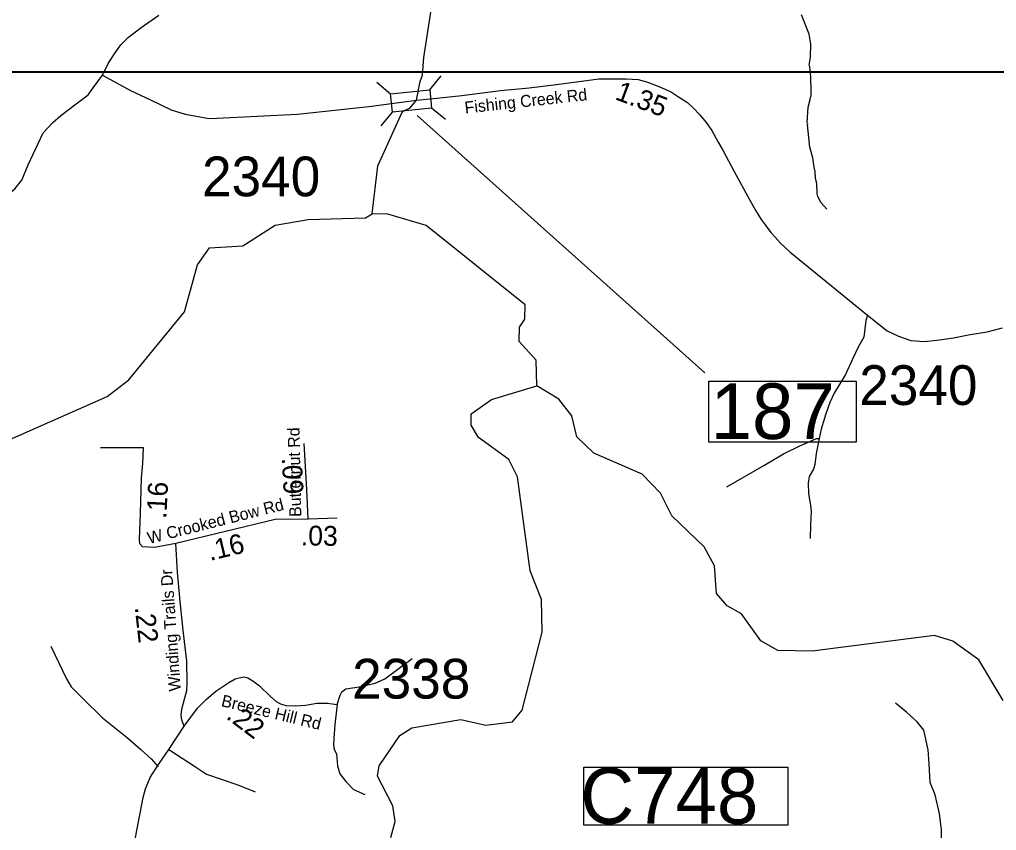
# Model space of a CAD drawing. Extents: x 1248089 to 1457196, y 820910 to 988753.
# Drawn here: x 1380303 to 1386450, y 879607 to 884707 of the extents above; entities that cross this region are included whole.
import ezdxf

# ---------------------------------------------------------------- set-up
doc = ezdxf.new("R2010")
doc.units = 0
for name, color, linetype in [('Exist Hydrographic Creek Single Shore', 7, 'Continuous'), ('Exist Hydrographic Misc Water Feature', 7, 'Continuous'), ('Exist Road Non-System Type 51', 7, 'Continuous'), ('Exist Road Secondary Structure Standard Bridge CELL', 7, 'Continuous'), ('Exist Road Secondary Structure Standard Bridge Number Label', 7, 'Continuous'), ('Exist Road Secondary Type 41 Attributed', 7, 'Continuous'), ('Exist Road Secondary Type 51 Attributed', 7, 'Continuous'), ('Exist Road Secondary Type 51 Label', 7, 'Continuous'), ('Map Preparation Inset Cut Line', 7, 'Continuous'), ('Prop GRAU CAT1 Cell', 7, 'Continuous'), ('Prop Guardrail Anchor Unit CELL', 7, 'Continuous'), ('Prop Lane Lines', 7, 'Continuous')]:
    doc.layers.add(name, color=color, linetype=linetype)

msp = doc.modelspace()

# ---------------------------------------------------------------- linework, layer by layer
at = {"layer": 'Exist Hydrographic Creek Single Shore'}
for points in [[(1382846.9, 884469.3), (1382897.7, 884793.4)], [(1382799.8, 884199.4), (1382823.5, 884318.1), (1382837.4, 884357.8), (1382846.9, 884469.3)], [(1382520.7, 883484.5), (1382558.1, 883786.3), (1382712.5, 884128.2), (1382760.7, 884152.1), (1382799.8, 884199.4)], [(1383557.8, 882403.3), (1383552.7, 882564.3), (1383446.7, 882681.2), (1383447.8, 882773.2), (1383482.7, 882821.7), (1383484.7, 882913.6), (1382860.7, 883411.9), (1382620.7, 883482.5), (1382520.7, 883484.5)], [(1382639.7, 879562.4), (1382666.7, 879663.6), (1382651.7, 879762.4), (1382555.7, 879948.1), (1382565.7, 880013.6), (1382694.7, 880204.7), (1382770.7, 880252.4), (1383079.7, 880305.3), (1383237.7, 880269.3), (1383404.7, 880288.9), (1383464.8, 880363.2), (1383591.7, 880853.1), (1383587.7, 881060), (1383516.8, 881238.7), (1383436.7, 881831.2), (1383380.7, 881940.7), (1383191.7, 882079.1), (1383143.7, 882155.5), (1383144.7, 882227.8), (1383271.7, 882317.1), (1383557.8, 882403.3)]]:
    msp.add_lwpolyline(points, dxfattribs=at)
at = {"layer": 'Exist Hydrographic Misc Water Feature'}
for points in [[(1385381.6, 883514), (1385346.5, 883554.7), (1385325.4, 883595.2), (1385321.7, 883611.3), (1385319.2, 883675.3), (1385311.8, 883707.4), (1385312.2, 883723.4), (1385308.4, 883731.5), (1385308.9, 883755.5), (1385305, 883763.6), (1385294.7, 883837.7), (1385276.1, 883904.1), (1385261.1, 884044.4), (1385263.3, 884052.3), (1385259.5, 884060.4), (1385265.6, 884156.2), (1385278.6, 884203.8), (1385279, 884219.8), (1385283.2, 884227.7), (1385284.5, 884291.7), (1385280.9, 884307.8), (1385281.7, 884347.7), (1385275.2, 884411.9), (1385271.3, 884419.9), (1385280.4, 884471.6), (1385282.2, 884551.6), (1385271.6, 884615.8), (1385222.2, 884736.8)], [(1380015, 881692.1), (1380015.6, 881703), (1380120.7, 881940.6), (1380222.7, 882056.8), (1380853.6, 882336.1), (1380989.7, 882441.8), (1381340.6, 882868), (1381421.6, 883165.2), (1381498.6, 883272), (1381707.7, 883284.2), (1381910.7, 883414.7), (1382119.6, 883449.9), (1382478.7, 883459.1), (1382520.7, 883484.5)], [(1386492.8, 880423.7), (1386339.8, 880679.6), (1386175.8, 880797.8), (1386059.8, 880833), (1385289.7, 880733.6), (1385073.7, 880737.9), (1384966.8, 880799.2), (1384844.8, 880969.1), (1384754.8, 881020.1), (1384688.7, 881096.9), (1384675.7, 881271.1), (1384611.7, 881390.6), (1384407.7, 881585.1), (1384335.7, 881727.8), (1384220.7, 881848.3), (1383915.7, 881979.1), (1383808.7, 882083.1), (1383778.7, 882215.1), (1383696.7, 882318.4), (1383557.8, 882403.3)]]:
    msp.add_lwpolyline(points, dxfattribs=at)
at = {"layer": 'Exist Road Non-System Type 51'}
for points in [[(1385637.8, 882848.7), (1385628, 882815.3), (1385615, 882709.5), (1385582.4, 882651.7), (1385544.2, 882571.1), (1385500.4, 882474.5), (1385429.6, 882357.3), (1385402, 882299.5), (1385376.7, 882226.2), (1385345.9, 882131.3), (1385333.7, 882072.7), (1385315.9, 881977.8), (1385307, 881908.6), (1385298.8, 881880.1), (1385271.2, 881832.1), (1385264.7, 881790.6), (1385267.1, 881724.2), (1385279.3, 881653.4), (1385283.4, 881613.5), (1385279.3, 881528), (1385278.5, 881443.1)], [(1384752.3, 881768.7), (1384986.6, 881903), (1385109.4, 881974.6), (1385217.6, 882027.5), (1385276.2, 882052.7), (1385316.8, 882071.5), (1385333.7, 882072.7)], [(1381083.5, 882014.1), (1380812.1, 882012.7)], [(1380499.1, 880765.7), (1380597.3, 880559.5), (1380627.2, 880509.2), (1380698.1, 880437.8), (1380825.4, 880315.2), (1380982.8, 880189.8), (1381065.3, 880116.1), (1381130.2, 880056.7), (1381175.2, 880007.8)], [(1382302.1, 880399.6), (1382320.3, 880457.5), (1382331, 880478.9), (1382355.9, 880496.8), (1382439.7, 880511), (1382541.3, 880532.5), (1382601.9, 880561), (1382773.1, 880687.7)], [(1382302.1, 880399.6), (1382286.5, 880272.6), (1382281.1, 880185.2), (1382277.6, 880144.2), (1382282.9, 880115.6), (1382297.2, 880088.9), (1382302.5, 880013.9), (1382318.6, 879962.2), (1382356, 879914), (1382404.1, 879864.1), (1382475.4, 879833.7)], [(1386032.4, 879907.7), (1386027.2, 880024.9), (1386019.4, 880113.4), (1385993.3, 880238.4), (1385951.7, 880290.5), (1385884.1, 880350.3), (1385813.8, 880407.6)], [(1381243, 880116.3), (1381410.2, 880006.8), (1381479.7, 879960.4), (1381675.8, 879892.6), (1381786.3, 879849.8)], [(1386092.1, 879713.7), (1386063.6, 879829.6), (1386032.4, 879907.7)], [(1385821.5, 878616.5), (1385925.6, 878694.4), (1385980.3, 878741.2), (1386045.3, 878819.3), (1386105.1, 878910.4), (1386123.3, 878952.1), (1386165, 879108.3), (1386177.9, 879169.5), (1386180.6, 879208.6), (1386170.1, 879265.9), (1386105.1, 879466.3), (1386105.1, 879609.5), (1386092.1, 879713.7)]]:
    msp.add_lwpolyline(points, dxfattribs=at)
at = {"layer": 'Exist Road Secondary Structure Standard Bridge CELL'}
for p, q in [((1382550.2, 884312.7), (1382637.8, 884241)), ((1382884.5, 884264.9), (1382956.2, 884352.5)), ((1382577.5, 884038.2), (1382649.2, 884125.7)), ((1382895.7, 884152.3), (1382983.3, 884080.6))]:
    msp.add_line(p, q, dxfattribs=at)
msp.add_lwpolyline([(1382637.8, 884241), (1382884.5, 884265.5), (1382895.9, 884150.3), (1382649.2, 884125.7)], close=True, dxfattribs=at)
at = {"layer": 'Exist Road Secondary Structure Standard Bridge Number Label'}
msp.add_line((1382805.3, 884104.7), (1384614.9, 882485.1), dxfattribs=at)
msp.add_lwpolyline([(1384639, 882432.9), (1385568, 882432.9), (1385568, 882048.8), (1384639, 882048.8)], close=True, dxfattribs=at)
at = {"layer": 'Exist Road Secondary Type 41 Attributed'}
for points in [[(1381337.9, 880263.4), (1381423, 880376.5), (1381476.2, 880430.9), (1381538.7, 880483), (1381618.6, 880537.5), (1381659.1, 880559.5), (1381684.5, 880567.6), (1381713.5, 880572.2), (1381740.1, 880566.4), (1381771.3, 880547.9), (1381813, 880516.6), (1381882.4, 880448.3), (1381918.3, 880417), (1381944.9, 880403.1), (1381978.5, 880392.7), (1382039.8, 880390.4), (1382103, 880395), (1382173.6, 880406.6), (1382239.6, 880407.7), (1382302.1, 880399.6)], [(1381022.1, 879508.6), (1381081, 879813.3), (1381096.1, 879868.9), (1381125, 879939.6), (1381172.5, 880016), (1381243, 880116.3), (1381337.9, 880263.4)]]:
    msp.add_lwpolyline(points, dxfattribs=at)
at = {"layer": 'Exist Road Secondary Type 51 Attributed'}
msp.add_line((1382300.6, 881571.6), (1382118.2, 881564.4), dxfattribs=at)
for points in [[(1380824.4, 884357.5), (1380860.2, 884431.4), (1380908.3, 884504.3), (1380939.8, 884548.4), (1380987.3, 884597.4), (1381067.9, 884656.5), (1381179.8, 884734.4)], [(1379112.2, 882561), (1379174.1, 882670.5), (1379268.1, 882827.7), (1379357.7, 882976), (1379444.9, 883114.7), (1379489.2, 883152.3), (1379575.4, 883207.6), (1379707, 883286.2), (1380017.2, 883463.9), (1380210.3, 883588.5), (1380273.3, 883642.7), (1380317.6, 883696.9), (1380356.3, 883793.2), (1380452.2, 883993.9), (1380510.8, 884057), (1380562.8, 884103.4), (1380659, 884177.6), (1380733.9, 884233.6), (1380766, 884277.8), (1380824.4, 884357.5)], [(1380824.4, 884357.5), (1380999.9, 884261.4), (1381126.8, 884202.6), (1381257.4, 884140.3), (1381343.9, 884111.2), (1381495.1, 884084.7), (1381544.1, 884087.3), (1382051.6, 884112.4), (1382501.2, 884161.2), (1382799.8, 884199.4)], [(1382799.8, 884199.4), (1382947.7, 884214.3), (1383086.4, 884229.8), (1383329.4, 884260.8), (1383508.9, 884277.8), (1383681.4, 884298.4), (1383947.4, 884333.9), (1384040.2, 884335.4), (1384120.9, 884335.4), (1384195.4, 884329.5), (1384248, 884315.2), (1384260.8, 884311.8), (1384315.6, 884291.1), (1384364.3, 884268.9), (1384404.8, 884249.6), (1384450.1, 884220.4), (1384506, 884185.1), (1384545.3, 884148.3), (1384580.6, 884109.6), (1384594.3, 884095.3), (1384623.6, 884060.7), (1384658.6, 884010), (1384699.1, 883935.1), (1384728, 883886.5), (1384799.3, 883750.8), (1384897.5, 883570.7), (1384936.2, 883503.9), (1384969.1, 883449.2), (1384994.5, 883416.6), (1385029.5, 883367.9), (1385057, 883339.1), (1385090.2, 883300.4), (1385150.9, 883243.2), (1385637.8, 882848.7), (1385763.1, 882748.3), (1385832.7, 882715.1), (1385912.1, 882689.1), (1385994.2, 882683), (1386076, 882689.7), (1386178.6, 882705.6), (1386285, 882725.3), (1386391.3, 882742.1), (1386487.7, 882767.8)], [(1382118.2, 881564.4), (1382110, 881752.2), (1382093.7, 882040.5)], [(1381286.2, 881411.1), (1381152, 881385.9), (1381113.6, 881387.5), (1381076.6, 881391), (1381059.2, 881409.5), (1381056.6, 881436.2), (1381064.7, 881602.8), (1381070.2, 881822.3), (1381078.4, 881914.9), (1381083.5, 882014.1)], [(1382118.2, 881564.4), (1381911.1, 881561.8), (1381286.2, 881411.1)], [(1381337.9, 880263.4), (1381324.6, 880299.7), (1381320, 880332.2), (1381323.4, 880370.4), (1381343.1, 880439.9), (1381354.7, 880486.2), (1381358.2, 880533.7), (1381354.7, 880670.4), (1381332.7, 880866.6), (1381313, 881047.3), (1381296.8, 881231.7), (1381286.2, 881411.1)]]:
    msp.add_lwpolyline(points, dxfattribs=at)
at = {"layer": 'Map Preparation Inset Cut Line'}
for points in [[(1313026.2, 913085.2), (1388709.5, 913085.2), (1388709.5, 884379.9), (1373500.6, 884376.6), (1373500.6, 868836.7), (1313026.2, 868836.7)], [(1373500.6, 884376.6), (1388709.5, 884376.6), (1388709.5, 868836.7), (1373500.6, 868836.7)]]:
    msp.add_lwpolyline(points, close=True, dxfattribs=at)
at = {"layer": 'Prop Guardrail Anchor Unit CELL'}
msp.add_lwpolyline([(1383854.5, 880004.2), (1385137.4, 880004.2), (1385137.4, 879639.2), (1383854.5, 879639.2)], close=True, dxfattribs=at)

# ---------------------------------------------------------------- texts
at = {"layer": 'Exist Road Secondary Structure Standard Bridge Number Label'}
msp.add_text('187', height=350, dxfattribs=at).set_placement((1384651.6, 882068.5))
at = {"layer": 'Exist Road Secondary Type 51 Label'}
for s, rotation, p in [('Fishing Creek Rd', 6.25816, (1383107.4, 884115.7)), ('Butternut Rd', 91.17895, (1382075.8, 881579.6)), ('W Crooked Bow Rd', 14.22691, (1381117.9, 881407.8)), ('Winding Trails Dr', 94.11259, (1381317.9, 880484.4)), ('Breeze Hill Rd', 346.41996, (1381567.3, 880389.2))]:
    msp.add_text(s, height=75, rotation=rotation, dxfattribs=at).set_placement(p)
at = {"layer": 'Prop GRAU CAT1 Cell'}
for s, rotation, p in [('1.35', 339.32417, (1384044.1, 884207.4)), ('.09', 273.24704, (1381952.6, 881949.5)), ('.16', 87.19044, (1381226.2, 881565)), ('.16', 13.56034, (1381501.1, 881301.6)), ('.03', 359.08885, (1382072, 881399.9)), ('.22', 276.40326, (1381027.3, 881010.6)), ('.22', 323.10827, (1381596.8, 880314.9))]:
    msp.add_text(s, height=125, rotation=rotation, dxfattribs=at).set_placement(p)
at = {"layer": 'Prop Guardrail Anchor Unit CELL'}
msp.add_text('C748', height=350, dxfattribs=at).set_placement((1383832.3, 879649))
at = {"layer": 'Prop Lane Lines'}
for s, p in [('2340', (1381451.1, 883595.5)), ('2340', (1385586.6, 882282.8)), ('2338', (1382395.4, 880436.1))]:
    msp.add_text(s, height=250, dxfattribs=at).set_placement(p)

doc.saveas('drawing.dxf')
